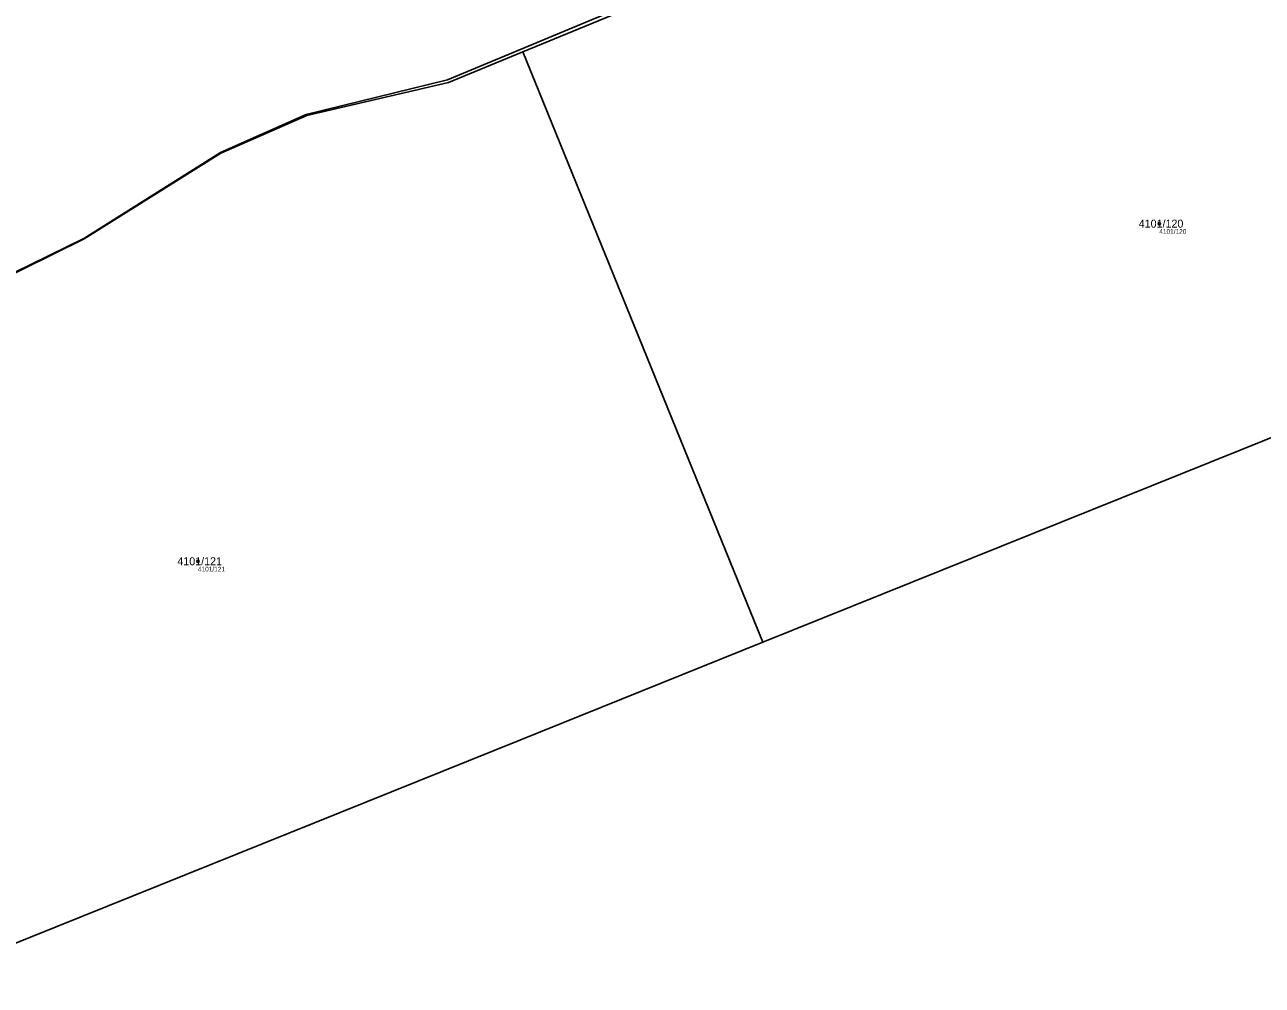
# Model space of a CAD drawing. Extents: x -754150 to -749824, y -1058608 to -1053956.
# Drawn here: x -753666.4 to -753403.5, y -1056848.6 to -1056644.5 of the extents above; entities that cross this region are included whole.
import ezdxf

# ---------------------------------------------------------------- set-up
doc = ezdxf.new("R2010")
doc.units = 0
for name, color, linetype in [('Vrstva 1', 7, 'Continuous'), ('Vrstva 2', 7, 'Continuous'), ('Vrstva 4', 7, 'Continuous'), ('Vrstva 50', 7, 'Continuous'), ('Vrstva 51', 7, 'Continuous')]:
    doc.layers.add(name, color=color, linetype=linetype)

msp = doc.modelspace()

# ---------------------------------------------------------------- linework, layer by layer
at = {"layer": 'Vrstva 1'}
msp.add_line((-753560.61, -1056650.24), (-753509.56, -1056775.68), dxfattribs=at)
for points in [[(-753560.61, -1056650.24), (-753519.03, -1056633.09), (-753502.77, -1056629.89), (-753471.63, -1056633.49), (-753427.67, -1056630.48), (-753407.19, -1056627.88)], [(-753699.71, -1056712.65), (-753653.78, -1056690), (-753624.73, -1056671.76), (-753606.48, -1056663.75), (-753576.38, -1056656.74), (-753560.61, -1056650.24)], [(-753306.4, -1056693.88), (-753408.19, -1056734.86), (-753509.56, -1056775.68)], [(-753509.56, -1056775.68), (-753561.25, -1056796.49), (-753714.31, -1056858.12)]]:
    msp.add_lwpolyline(points, dxfattribs=at)
at = {"layer": 'Vrstva 4'}
for p, q in [((-753576.6, -1056656.21), (-753519.25, -1056632.27)), ((-753606.58, -1056663.58), (-753576.6, -1056656.21)), ((-753624.85, -1056671.66), (-753606.58, -1056663.58)), ((-753653.88, -1056689.88), (-753624.85, -1056671.66)), ((-753731.31, -1056727.92), (-753653.88, -1056689.88))]:
    msp.add_line(p, q, dxfattribs=at)
at = {"layer": 'Vrstva 50'}
for centre in [(-753425.35, -1056686.74), (-753629.61, -1056758.49)]:
    msp.add_circle(centre, 0.25, dxfattribs=at)
at = {"layer": 'Vrstva 51'}
msp.add_lwpolyline([(-753699.71, -1056712.65), (-753653.78, -1056690), (-753624.73, -1056671.76), (-753606.48, -1056663.75), (-753576.38, -1056656.74), (-753560.61, -1056650.24), (-753519.03, -1056633.09), (-753502.77, -1056629.89), (-753471.63, -1056633.49), (-753427.67, -1056630.48), (-753407.19, -1056627.88), (-753405.47, -1056609.26), (-753405.39, -1056608.35), (-753405.26, -1056606.92), (-753414.71, -1056604.62), (-753437.03, -1056602.11), (-753453.07, -1056600.3), (-753472.8, -1056598.08), (-753514.42, -1056573.59), (-753534.17, -1056553.96), (-753570.93, -1056516.05), (-753607.06, -1056501.27), (-753655.63, -1056504.44), (-753681.99, -1056506.16)], dxfattribs=at)
for points in [[(-753265.56, -1056663.39), (-753276.16, -1056653.97), (-753278.82, -1056650.56), (-753292.77, -1056645.7), (-753335.25, -1056635.87), (-753366.72, -1056630.99), (-753406.2, -1056627.98), (-753407.19, -1056627.88), (-753427.67, -1056630.48), (-753471.63, -1056633.49), (-753502.77, -1056629.89), (-753519.03, -1056633.09), (-753560.61, -1056650.24), (-753509.56, -1056775.68), (-753408.19, -1056734.86), (-753306.4, -1056693.88), (-753275.18, -1056681.3), (-753268.6, -1056670.16), (-753263.41, -1056667.25)], [(-753732.31, -1056731.95), (-753730.15, -1056732.38), (-753737.45, -1056791.42), (-753737.62, -1056827.29), (-753731.97, -1056840.98), (-753724.72, -1056849.84), (-753714.31, -1056858.12), (-753561.25, -1056796.49), (-753509.56, -1056775.68), (-753560.61, -1056650.24), (-753576.38, -1056656.74), (-753606.48, -1056663.75), (-753624.73, -1056671.76), (-753653.78, -1056690), (-753699.71, -1056712.65), (-753731.71, -1056728.44)], [(-753509.56, -1056775.68), (-753561.25, -1056796.49), (-753714.31, -1056858.12), (-753673.69, -1056887.32), (-753602.93, -1056949.01), (-753536.4, -1057010.95), (-753483.66, -1056987.5), (-753395.03, -1056840.69), (-753306.4, -1056693.88), (-753408.19, -1056734.86)]]:
    msp.add_lwpolyline(points, close=True, dxfattribs=at)

# ---------------------------------------------------------------- texts
at = {"layer": 'Vrstva 2'}
for s, p in [('4101/120', (-753429.72, -1056687.59)), ('4101/121', (-753633.98, -1056759.34))]:
    msp.add_text(s, height=1.7, dxfattribs=at).set_placement(p)
at = {"layer": 'Vrstva 50'}
for s, p in [('4101/120', (-753425.35, -1056688.9)), ('4101/121', (-753629.61, -1056760.65))]:
    msp.add_text(s, height=1, dxfattribs=at).set_placement(p)

doc.saveas('drawing.dxf')
